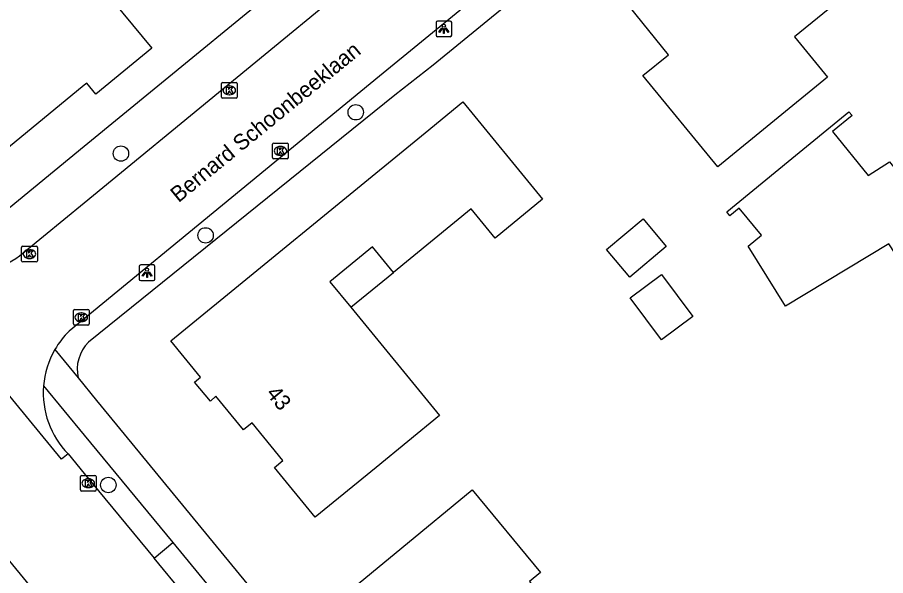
# Model space of a CAD drawing. Extents: x 157321 to 158827, y 386650 to 388532.
# Drawn here: x 157995.7 to 158051, y 387280.4 to 387315.9 of the extents above; entities that cross this region are included whole.
import ezdxf

# ---------------------------------------------------------------- set-up
doc = ezdxf.new("R2010")
doc.units = 0
for name, color, linetype in [('IMGEO_Boom', 7, 'Continuous'), ('IMGEO_Groenvoorziening', 7, 'Continuous'), ('IMGEO_Kolk', 7, 'Continuous'), ('IMGEO_Lichtpunt', 7, 'Continuous'), ('IMGEO_Openbare_ruimte_label', 7, 'Continuous'), ('IMGEO_Pand', 7, 'Continuous'), ('IMGEO_Pand_nummerreeks', 7, 'Continuous'), ('IMGEO_Pand_overbouw', 7, 'Continuous'), ('IMGEO_Rijbaan_lokaal_gesloten', 7, 'Continuous'), ('IMGEO_Voetpad_open', 7, 'Continuous')]:
    doc.layers.add(name, color=color, linetype=linetype)

msp = doc.modelspace()

# ---------------------------------------------------------------- linework, layer by layer
at = {"layer": 'IMGEO_Boom'}
for centre in [(158017.263, 387309.864), (158002.334, 387307.238), (158007.716, 387302.033), (158001.532, 387286.148)]:
    msp.add_circle(centre, 0.489, dxfattribs=at)
at = {"layer": 'IMGEO_Groenvoorziening'}
for points in [[(158048.737, 387324.774), (158045.842, 387328.381), (158045.752, 387328.463), (158045.471, 387328.685), (158045.169, 387328.877), (158044.848, 387329.035), (158044.512, 387329.16), (158044.166, 387329.248), (158043.811, 387329.3), (158043.454, 387329.315), (158043.097, 387329.292), (158042.744, 387329.232), (158042.399, 387329.135), (158042.066, 387329.003), (158041.749, 387328.837), (158041.453, 387328.639), (158041.176, 387328.41), (158022.182, 387312.874), (158019.75, 387310.945), (158000.279, 387295.233)], [(157990.647, 387303.891), (157994.856, 387303.485), (158000, 387307.71), (158016.507, 387321.27)]]:
    msp.add_lwpolyline(points, dxfattribs=at)
msp.add_arc((158001.956, 387293.507), 2.407, 134.1793, 193.0853, dxfattribs=at)
at = {"layer": 'IMGEO_Kolk'}
for p, q in [((158008.723, 387310.835), (158008.723, 387311.687)), ((158008.798, 387311.761), (158009.65, 387311.761)), ((158009.724, 387311.687), (158009.724, 387310.835)), ((158009.211, 387311.541), (158009.236, 387311.541)), ((158009.65, 387310.761), (158008.798, 387310.761)), ((158009.234, 387310.981), (158009.209, 387310.981)), ((158011.976, 387306.983), (158011.976, 387307.835)), ((158012.051, 387307.909), (158012.903, 387307.909)), ((158012.977, 387307.835), (158012.977, 387306.983)), ((158012.464, 387307.689), (158012.489, 387307.689)), ((158012.903, 387306.909), (158012.051, 387306.909)), ((158012.487, 387307.129), (158012.462, 387307.129)), ((157996.018, 387300.415), (157996.018, 387301.267)), ((157996.093, 387301.341), (157996.945, 387301.341)), ((157997.019, 387301.267), (157997.019, 387300.415)), ((157996.506, 387301.121), (157996.531, 387301.121)), ((157996.945, 387300.341), (157996.093, 387300.341)), ((157996.529, 387300.561), (157996.504, 387300.561)), ((157999.385, 387297.322), (158000.237, 387297.322)), ((157999.31, 387296.396), (157999.31, 387297.248)), ((157999.798, 387297.102), (157999.823, 387297.102)), ((158000.311, 387297.248), (158000.311, 387296.396)), ((158000.237, 387296.322), (157999.385, 387296.322)), ((157999.821, 387296.542), (157999.796, 387296.542)), ((157999.754, 387285.836), (157999.754, 387286.688)), ((157999.829, 387286.762), (158000.681, 387286.762)), ((158000.242, 387286.542), (158000.267, 387286.542)), ((158000.755, 387286.688), (158000.755, 387285.836)), ((158000.681, 387285.762), (157999.829, 387285.762)), ((158000.265, 387285.982), (158000.24, 387285.982))]:
    msp.add_line(p, q, dxfattribs=at)
for points in [[(158008.723, 387310.835), (158008.723, 387311.687)], [(158008.798, 387311.761), (158009.65, 387311.761)], [(158009.724, 387311.687), (158009.724, 387310.835)], [(158009.044, 387311.461), (158009.167, 387311.461), (158009.167, 387311.31), (158009.297, 387311.461), (158009.461, 387311.461), (158009.315, 387311.31), (158009.468, 387311.061), (158009.316, 387311.061), (158009.231, 387311.225), (158009.167, 387311.158), (158009.167, 387311.061), (158009.044, 387311.061), (158009.044, 387311.461)], [(158009.65, 387310.761), (158008.798, 387310.761)], [(158011.976, 387306.983), (158011.976, 387307.835)], [(158012.051, 387307.909), (158012.903, 387307.909)], [(158012.977, 387307.835), (158012.977, 387306.983)], [(158012.297, 387307.609), (158012.42, 387307.609), (158012.42, 387307.458), (158012.55, 387307.609), (158012.714, 387307.609), (158012.568, 387307.458), (158012.721, 387307.209), (158012.569, 387307.209), (158012.484, 387307.373), (158012.42, 387307.306), (158012.42, 387307.209), (158012.297, 387307.209), (158012.297, 387307.609)], [(158012.903, 387306.909), (158012.051, 387306.909)], [(157996.018, 387300.415), (157996.018, 387301.267)], [(157996.093, 387301.341), (157996.945, 387301.341)], [(157997.019, 387301.267), (157997.019, 387300.415)], [(157996.339, 387301.041), (157996.462, 387301.041), (157996.462, 387300.89), (157996.592, 387301.041), (157996.756, 387301.041), (157996.61, 387300.89), (157996.763, 387300.641), (157996.611, 387300.641), (157996.526, 387300.805), (157996.462, 387300.738), (157996.462, 387300.641), (157996.339, 387300.641), (157996.339, 387301.041)], [(157996.945, 387300.341), (157996.093, 387300.341)], [(157999.385, 387297.322), (158000.237, 387297.322)], [(157999.31, 387296.396), (157999.31, 387297.248)], [(157999.631, 387297.022), (157999.754, 387297.022), (157999.754, 387296.871), (157999.884, 387297.022), (158000.048, 387297.022), (157999.902, 387296.871), (158000.055, 387296.622), (157999.903, 387296.622), (157999.818, 387296.786), (157999.754, 387296.719), (157999.754, 387296.622), (157999.631, 387296.622), (157999.631, 387297.022)], [(158000.311, 387297.248), (158000.311, 387296.396)], [(158000.237, 387296.322), (157999.385, 387296.322)], [(157999.754, 387285.836), (157999.754, 387286.688)], [(157999.829, 387286.762), (158000.681, 387286.762)], [(158000.075, 387286.462), (158000.198, 387286.462), (158000.198, 387286.311), (158000.328, 387286.462), (158000.492, 387286.462), (158000.346, 387286.311), (158000.499, 387286.062), (158000.347, 387286.062), (158000.262, 387286.226), (158000.198, 387286.159), (158000.198, 387286.062), (158000.075, 387286.062), (158000.075, 387286.462)], [(158000.755, 387286.688), (158000.755, 387285.836)], [(158000.681, 387285.762), (157999.829, 387285.762)]]:
    msp.add_lwpolyline(points, dxfattribs=at)
for centre, start, end in [((158008.8, 387311.685), 91.552, 178.448), ((158008.8, 387311.685), 91.552, 178.448), ((158009.648, 387311.685), 1.552, 88.448), ((158009.648, 387311.685), 1.552, 88.448), ((158008.8, 387310.837), 181.552, 268.448), ((158008.8, 387310.837), 181.552, 268.448), ((158009.648, 387310.837), 271.552, 358.448), ((158009.648, 387310.837), 271.552, 358.448), ((158012.053, 387307.833), 91.552, 178.448), ((158012.053, 387307.833), 91.552, 178.448), ((158012.901, 387307.833), 1.552, 88.448), ((158012.901, 387307.833), 1.552, 88.448), ((158012.053, 387306.985), 181.552, 268.448), ((158012.053, 387306.985), 181.552, 268.448), ((158012.901, 387306.985), 271.552, 358.448), ((158012.901, 387306.985), 271.552, 358.448), ((157996.095, 387301.265), 91.552, 178.448), ((157996.095, 387301.265), 91.552, 178.448), ((157996.943, 387301.265), 1.552, 88.448), ((157996.943, 387301.265), 1.552, 88.448), ((157996.095, 387300.417), 181.552, 268.448), ((157996.095, 387300.417), 181.552, 268.448), ((157996.943, 387300.417), 271.552, 358.448), ((157996.943, 387300.417), 271.552, 358.448), ((157999.387, 387297.246), 91.552, 178.448), ((157999.387, 387297.246), 91.552, 178.448), ((158000.235, 387297.246), 1.552, 88.448), ((158000.235, 387297.246), 1.552, 88.448), ((157999.387, 387296.398), 181.552, 268.448), ((157999.387, 387296.398), 181.552, 268.448), ((158000.235, 387296.398), 271.552, 358.448), ((158000.235, 387296.398), 271.552, 358.448), ((157999.831, 387286.686), 91.552, 178.448), ((157999.831, 387286.686), 91.552, 178.448), ((158000.679, 387286.686), 1.552, 88.448), ((158000.679, 387286.686), 1.552, 88.448), ((157999.831, 387285.838), 181.552, 268.448), ((157999.831, 387285.838), 181.552, 268.448), ((158000.679, 387285.838), 271.552, 358.448), ((158000.679, 387285.838), 271.552, 358.448)]:
    msp.add_arc(centre, 0.0765, start, end, dxfattribs=at)
for centre, major_axis, ratio, start_param, end_param in [((158009.21, 387311.261), (-0.387, 0.002), 0.722429, 4.712389, 7.853982), ((158009.235, 387311.261), (-0.39, 0.002), 0.717154, 1.570796, 4.712389), ((158012.463, 387307.409), (-0.387, 0.002), 0.722429, 4.712389, 7.853982), ((158012.488, 387307.409), (-0.39, 0.002), 0.717154, 1.570796, 4.712389), ((157996.505, 387300.841), (-0.387, 0.002), 0.722429, 4.712389, 7.853982), ((157996.53, 387300.841), (-0.39, 0.002), 0.717154, 1.570796, 4.712389), ((157999.797, 387296.822), (-0.387, 0.002), 0.722429, 4.712389, 7.853982), ((157999.822, 387296.822), (-0.39, 0.002), 0.717154, 1.570796, 4.712389), ((158000.241, 387286.262), (-0.387, 0.002), 0.722429, 4.712389, 7.853982), ((158000.266, 387286.262), (-0.39, 0.002), 0.717154, 1.570796, 4.712389)]:
    msp.add_ellipse(centre, major_axis=major_axis, ratio=ratio, start_param=start_param, end_param=end_param, dxfattribs=at)
at = {"layer": 'IMGEO_Lichtpunt'}
for p, q in [((158022.369, 387315.579), (158022.369, 387314.772)), ((158022.369, 387315.579), (158022.369, 387314.772)), ((158023.271, 387315.674), (158022.463, 387315.674)), ((158023.271, 387315.674), (158022.463, 387315.674)), ((158023.365, 387314.772), (158023.365, 387315.579)), ((158023.365, 387314.772), (158023.365, 387315.579)), ((158022.463, 387314.678), (158023.271, 387314.678)), ((158022.463, 387314.678), (158023.271, 387314.678)), ((158004.396, 387300.148), (158003.588, 387300.148)), ((158004.396, 387300.148), (158003.588, 387300.148)), ((158003.494, 387300.053), (158003.494, 387299.246)), ((158003.494, 387300.053), (158003.494, 387299.246)), ((158004.49, 387299.246), (158004.49, 387300.053)), ((158004.49, 387299.246), (158004.49, 387300.053)), ((158003.588, 387299.152), (158004.396, 387299.152)), ((158003.588, 387299.152), (158004.396, 387299.152))]:
    msp.add_line(p, q, dxfattribs=at)
for points in [[(158022.743, 387315.243), (158022.782, 387315.215), (158022.594, 387314.953), (158022.556, 387314.98), (158022.743, 387315.243)], [(158022.845, 387315.195), (158022.892, 387315.195), (158022.892, 387314.873), (158022.845, 387314.873), (158022.845, 387315.195)], [(158022.955, 387315.215), (158022.993, 387315.242), (158023.18, 387314.98), (158023.141, 387314.952), (158022.955, 387315.215)], [(158003.868, 387299.717), (158003.907, 387299.689), (158003.719, 387299.427), (158003.681, 387299.454), (158003.868, 387299.717)], [(158003.97, 387299.669), (158004.017, 387299.669), (158004.017, 387299.347), (158003.97, 387299.347), (158003.97, 387299.669)], [(158004.08, 387299.689), (158004.118, 387299.716), (158004.305, 387299.454), (158004.266, 387299.426), (158004.08, 387299.689)]]:
    msp.add_lwpolyline(points, dxfattribs=at)
for centre in [(158022.868, 387315.377), (158003.993, 387299.851)]:
    msp.add_circle(centre, 0.0994, dxfattribs=at)
for centre, start, end in [((158022.463, 387315.579), 90, 180), ((158022.463, 387315.579), 90, 180), ((158023.271, 387315.579), 0, 90), ((158023.271, 387315.579), 0, 90), ((158022.463, 387314.772), 180, 270), ((158022.463, 387314.772), 180, 270), ((158023.271, 387314.772), 270, 0), ((158023.271, 387314.772), 270, 360), ((158003.588, 387300.053), 90, 180), ((158003.588, 387300.053), 90, 180), ((158004.396, 387300.053), 0, 90), ((158004.396, 387300.053), 0, 90), ((158003.588, 387299.246), 180, 270), ((158003.588, 387299.246), 180, 270), ((158004.396, 387299.246), 270, 0), ((158004.396, 387299.246), 270, 360)]:
    msp.add_arc(centre, 0.0946, start, end, dxfattribs=at)
at = {"layer": 'IMGEO_Pand'}
for points in [[(157997.61, 387331.215), (158000, 387328.308), (158002.296, 387325.515), (158000, 387323.627), (157997.807, 387321.824), (158000, 387319.157), (158004.288, 387313.941), (158000.729, 387311.02), (158000.161, 387311.713), (158000, 387311.581), (157994.446, 387307.032), (157990.701, 387311.593), (157990.008, 387311.025), (157988.234, 387313.201), (157989.171, 387313.973), (157987.777, 387315.659), (157990.221, 387317.668), (157991.788, 387318.957), (157988.138, 387323.453), (157997.61, 387331.215)], [(158040.279, 387306.396), (158035.519, 387312.215), (158037.147, 387313.529), (158033.391, 387318.18), (158040.368, 387323.868), (158044.159, 387319.255), (158045.774, 387320.582), (158048.426, 387317.334), (158045.167, 387314.668), (158047.262, 387312.108), (158040.279, 387306.396)], [(158026.125, 387301.862), (158024.605, 387303.719), (158019.656, 387299.673), (158018.327, 387301.299), (158015.617, 387299.084), (158016.946, 387297.458), (158022.585, 387290.56), (158018.561, 387287.27), (158014.689, 387284.105), (158012.092, 387287.27), (158012.625, 387287.71), (158010.667, 387290.106), (158010.13, 387289.668), (158008.36, 387291.79), (158008.022, 387291.473), (158007.017, 387292.687), (158007.401, 387293.006), (158005.503, 387295.324), (158021.68, 387308.562), (158024.077, 387310.523), (158029.143, 387304.332), (158026.125, 387301.862)], [(158044.597, 387297.529), (158042.217, 387301.348), (158043.055, 387302.036), (158041.641, 387303.758), (158041.061, 387303.282), (158040.858, 387303.529), (158044.757, 387306.731), (158048.621, 387309.903), (158048.822, 387309.654), (158047.572, 387308.643), (158049.842, 387305.836), (158051.194, 387306.72), (158051.566, 387306.261), (158055.404, 387309.364), (158056.702, 387310.413), (158062.405, 387303.446), (158058.552, 387300.26), (158057.059, 387299.025), (158056.326, 387299.911), (158054.87, 387298.706), (158053.8, 387298.712), (158052.778, 387299.03), (158051.17, 387301.503), (158044.597, 387297.529)], [(158037.011, 387301.323), (158034.694, 387299.375), (158033.214, 387301.135), (158035.531, 387303.083), (158037.011, 387301.323)], [(158036.716, 387295.385), (158034.716, 387298.062), (158036.705, 387299.547), (158038.705, 387296.87), (158036.716, 387295.385)], [(158028.216, 387269.592), (158025.669, 387272.677), (158023.895, 387271.214), (158021.044, 387274.668), (158020.35, 387274.095), (158019.349, 387275.291), (158020.037, 387275.862), (158017.382, 387279.115), (158016.685, 387278.541), (158016.331, 387278.976), (158020.194, 387282.151), (158024.676, 387285.834), (158029.015, 387280.57), (158028.32, 387279.997), (158030.84, 387276.941), (158031.512, 387276.15), (158033.043, 387277.412), (158034.928, 387275.127), (158028.216, 387269.592)]]:
    msp.add_lwpolyline(points, dxfattribs=at)
at = {"layer": 'IMGEO_Pand_overbouw'}
msp.add_lwpolyline([(158019.656, 387299.673), (158018.327, 387301.299), (158015.617, 387299.084), (158016.946, 387297.458)], close=True, dxfattribs=at)
at = {"layer": 'IMGEO_Rijbaan_lokaal_gesloten'}
for points in [[(158001.953, 387273.145), (158000, 387275.528), (157949.905, 387336.66)], [(158040.613, 387330.049), (158018.784, 387312.16), (158000, 387296.73), (157999.045, 387295.945)], [(157996.119, 387300.924), (158000, 387304.114), (158018.276, 387319.134)], [(157998.976, 387288.125), (157998.559, 387287.784), (157987.107, 387301.738), (157987.554, 387302.107)], [(157998.976, 387288.125), (158000, 387286.885), (158004.449, 387281.5)], [(158008.212, 387276.901), (158004.449, 387281.5)]]:
    msp.add_lwpolyline(points, dxfattribs=at)
for centre, radius, start, end in [((157992.376, 387305.368), 5.81, 286.6152, 310.1109), ((158002.936, 387291.993), 5.546, 134.5545, 149.999), ((158002.939, 387291.998), 5.546, 150.0633, 175.2541), ((158002.929, 387292.001), 5.536, 175.2712, 224.4314)]:
    msp.add_arc(centre, radius, start, end, dxfattribs=at)
at = {"layer": 'IMGEO_Voetpad_open'}
for points in [[(157998.133, 387294.766), (157999.612, 387292.962)], [(157999.612, 387292.962), (158000.785, 387291.532), (158020.97, 387266.911)], [(157997.412, 387292.457), (158000, 387289.314), (158005.629, 387282.478)], [(158004.449, 387281.5), (158005.629, 387282.478)], [(158005.629, 387282.478), (158009.429, 387277.867)]]:
    msp.add_lwpolyline(points, dxfattribs=at)

# ---------------------------------------------------------------- texts
at = {"layer": 'IMGEO_Openbare_ruimte_label'}
msp.add_text('Bernard Schoonbeeklaan', height=1, rotation=39.3216, dxfattribs=at).set_placement((158005.996, 387304.082))
at = {"layer": 'IMGEO_Pand_nummerreeks'}
msp.add_text('43', height=1, rotation=309.3104, dxfattribs=at).set_placement((158011.523, 387291.951))

doc.saveas('drawing.dxf')
